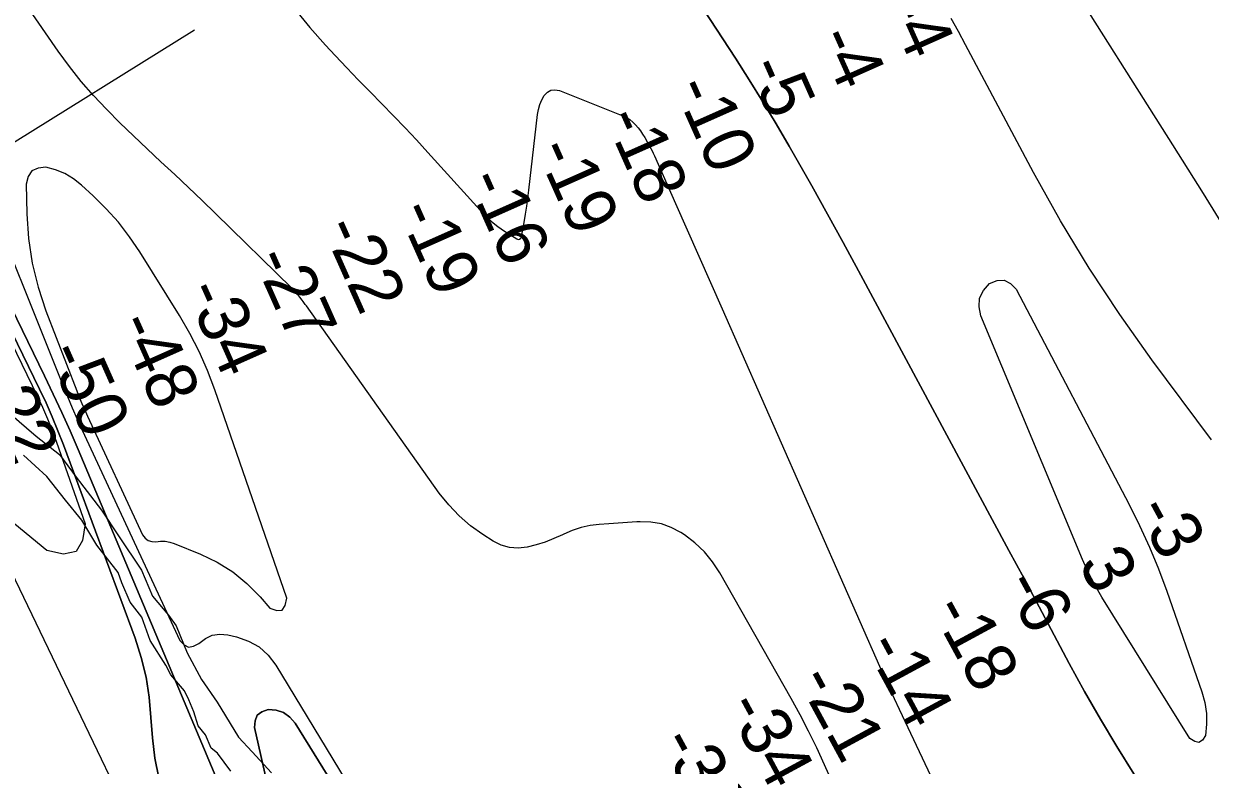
# Model space of a CAD drawing. Extents: x 3161615 to 3199515, y 867541 to 892976.
# Drawn here: x 3179855 to 3181424, y 885408 to 886389 of the extents above; entities that cross this region are included whole.
import ezdxf

# ---------------------------------------------------------------- set-up
doc = ezdxf.new("R2010")
doc.units = 0
for name, color, linetype in [('V-RIVR-EDGE', 7, 'Continuous'), ('V-RIVR-RANG', 7, 'Continuous'), ('V-TOPO-DPTH', 7, 'Continuous'), ('V-TOPO-MAJR', 7, 'Continuous'), ('V-TOPO-MINR', 7, 'Continuous')]:
    doc.layers.add(name, color=color, linetype=linetype)

msp = doc.modelspace()

# ---------------------------------------------------------------- linework, layer by layer
at = {"layer": 'V-RIVR-EDGE'}
for points in [[(3179836, 885873.9), (3179871.2, 885843.3), (3179902.2, 885819.4), (3179924, 885789.3), (3179957.8, 885745.3), (3179980.1, 885711.4), (3180010.5, 885666), (3180025.2, 885631.7), (3180046.1, 885606.4), (3180056.6, 885592.5), (3180070.8, 885556.7), (3180089.8, 885521.4), (3180110.7, 885491.3), (3180138.7, 885444.9), (3180156.8, 885425.8), (3180182.5, 885398.1)], [(3180128.6, 885400.1), (3180111, 885424), (3180102.9, 885430.7), (3180095.3, 885448.4), (3180085.3, 885460.3), (3180079.7, 885478.5), (3180073, 885494.7), (3180067.3, 885506.6), (3180049.3, 885527.7), (3180042.6, 885540.6), (3180022.2, 885573), (3180010.8, 885604.1), (3179995.6, 885623.6), (3179984.7, 885649.4), (3179979.5, 885662.8), (3179951.5, 885699.1), (3179931.5, 885732.1), (3179910.1, 885758.8), (3179885.4, 885789.9), (3179854.5, 885818.1)]]:
    msp.add_lwpolyline(points, dxfattribs=at)
at = {"layer": 'V-RIVR-RANG'}
msp.add_line((3178620.3, 885474.3), (3180080.8, 886381), dxfattribs=at)
at = {"layer": 'V-TOPO-DPTH'}
for points in [[(3181454.9, 886100.3), (3181415.1, 886164.7), (3181374.9, 886228.8), (3181228, 886461.4)], [(3181454.9, 886100.3), (3181415.1, 886164.7), (3181374.9, 886228.8), (3181228, 886461.4)], [(3180745.9, 886421.1), (3180796.2, 886343.6), (3180814.5, 886314.8), (3180832.5, 886285.9), (3180850, 886256.6), (3180867.2, 886227.1), (3180875.9, 886212), (3180897, 886174.7), (3180918, 886137.3), (3180938.6, 886099.8), (3180959.1, 886062.1), (3181157.9, 885692.3), (3181177.9, 885655), (3181197.9, 885617.6), (3181217.8, 885580.3), (3181237.7, 885542.8), (3181258, 885505.7), (3181279, 885468.9), (3181300.8, 885432.6), (3181323.3, 885396.7), (3181523.8, 885084.9)], [(3181523.8, 885084.9), (3181323.3, 885396.7), (3181300.8, 885432.6), (3181279, 885468.9), (3181258, 885505.7), (3181237.7, 885542.8), (3181217.8, 885580.3), (3181197.9, 885617.6), (3181177.9, 885655), (3181157.9, 885692.3), (3180959.1, 886062.1), (3180938.6, 886099.8), (3180918, 886137.3), (3180897, 886174.7), (3180875.9, 886212), (3180867.2, 886227.1), (3180850, 886256.6), (3180832.5, 886285.9), (3180814.5, 886314.8), (3180796.2, 886343.6), (3180745.9, 886421.1)], [(3180953.6, 885319.7), (3180914, 885408.6), (3180903.7, 885430.9), (3180893, 885453), (3180881.6, 885474.8), (3180869.8, 885496.4), (3180775.6, 885662.6), (3180766, 885677.1), (3180755.2, 885690.5), (3180742.6, 885702.2), (3180728.9, 885712.8), (3180723.9, 885716.1), (3180711.3, 885722.7), (3180698.2, 885727.6), (3180684.4, 885729.8), (3180670.2, 885730.2), (3180665.7, 885729.9), (3180653.3, 885729), (3180640.9, 885728.2), (3180628.5, 885727.4), (3180616.1, 885726.6), (3180603.9, 885725.1), (3180591.9, 885722.7), (3180580.3, 885718.8), (3180569, 885713.9), (3180567.2, 885712.9), (3180555.9, 885707.8), (3180544.5, 885703.2), (3180532.7, 885699.5), (3180520.7, 885696.5), (3180508.9, 885695.4), (3180497.3, 885696), (3180486.3, 885699.4), (3180475.5, 885704.6), (3180462.2, 885713.1), (3180445.9, 885724.9), (3180430.6, 885737.8), (3180416.9, 885752.4), (3180404.3, 885768.1), (3180228.6, 886015.8), (3180227.2, 886017.8), (3180224.3, 886021.6), (3180222.9, 886023.6), (3180220, 886027.5), (3180218.8, 886029), (3180217.5, 886030.5), (3180214.9, 886033.5), (3180213.6, 886034.9), (3180210.8, 886037.7), (3180209.4, 886039.1), (3180108.6, 886138.1), (3180090.7, 886155.4), (3180072.7, 886172.7), (3180054.5, 886189.7), (3180036.2, 886206.6), (3180018, 886223.6), (3179999.9, 886240.7), (3179982.1, 886258.2), (3179964.5, 886275.8), (3179964.3, 886276), (3179947.2, 886294.2), (3179930.7, 886313), (3179915.3, 886332.6), (3179900.5, 886352.8), (3179857.9, 886414.1)], [(3180953.6, 885319.7), (3180914, 885408.6), (3180903.7, 885430.9), (3180893, 885453), (3180881.6, 885474.8), (3180869.8, 885496.4), (3180775.6, 885662.6), (3180766, 885677.1), (3180755.2, 885690.5), (3180742.6, 885702.2), (3180728.9, 885712.8), (3180723.9, 885716.1), (3180711.3, 885722.7), (3180698.2, 885727.6), (3180684.4, 885729.8), (3180670.2, 885730.2), (3180665.7, 885729.9), (3180653.3, 885729), (3180640.9, 885728.2), (3180628.5, 885727.4), (3180616.1, 885726.6), (3180603.9, 885725.1), (3180591.9, 885722.7), (3180580.3, 885718.8), (3180569, 885713.9), (3180567.2, 885712.9), (3180555.9, 885707.8), (3180544.5, 885703.2), (3180532.7, 885699.5), (3180520.7, 885696.5), (3180508.9, 885695.4), (3180497.3, 885696), (3180486.3, 885699.4), (3180475.5, 885704.6), (3180462.2, 885713.1), (3180445.9, 885724.9), (3180430.6, 885737.8), (3180416.9, 885752.4), (3180404.3, 885768.1), (3180228.6, 886015.8), (3180227.2, 886017.8), (3180224.3, 886021.6), (3180222.9, 886023.6), (3180220, 886027.5), (3180218.8, 886029), (3180217.5, 886030.5), (3180214.9, 886033.5), (3180213.6, 886034.9), (3180210.8, 886037.7), (3180209.4, 886039.1), (3180108.6, 886138.1), (3180090.7, 886155.4), (3180072.7, 886172.7), (3180054.5, 886189.7), (3180036.2, 886206.6), (3180018, 886223.6), (3179999.9, 886240.7), (3179982.1, 886258.2), (3179964.5, 886275.8), (3179964.3, 886276), (3179947.2, 886294.2), (3179930.7, 886313), (3179915.3, 886332.6), (3179900.5, 886352.8), (3179857.9, 886414.1)], [(3180213.5, 886408.6), (3180233.3, 886384.3), (3180254.1, 886360.8), (3180266.8, 886347.2), (3180282, 886331.1), (3180297.3, 886315), (3180312.8, 886299.2), (3180328.4, 886283.4), (3180344, 886267.5), (3180359.4, 886251.6), (3180374.5, 886235.4), (3180389.5, 886219), (3180458.5, 886142.4), (3180466, 886134.8), (3180473.7, 886127.6), (3180482.1, 886121), (3180490.7, 886114.8), (3180506.8, 886104.4), (3180507.7, 886104), (3180509.7, 886103.9), (3180510.6, 886104.2), (3180512.2, 886105.5), (3180513.1, 886107.4), (3180516.6, 886126.4), (3180518.4, 886137.1), (3180520.1, 886147.7), (3180521.6, 886158.4), (3180522.9, 886169.1), (3180534.4, 886269), (3180535.6, 886275.7), (3180537.4, 886282.2), (3180540.1, 886288.4), (3180543.2, 886294.3), (3180547.4, 886298.5), (3180552.1, 886301.3), (3180557.4, 886301.8), (3180563.3, 886300.9), (3180647.4, 886267.3), (3180652, 886265), (3180656.4, 886262.4), (3180660.3, 886259.2), (3180664, 886255.5), (3180667.3, 886251.5), (3180670.4, 886247.4), (3180673.3, 886243.1), (3180676.1, 886238.6), (3180682.5, 886227.4), (3180684.3, 886224.2), (3180685.9, 886221), (3180687.5, 886217.8), (3180689, 886214.5), (3180717, 886151.4), (3180732.4, 886116.5), (3180747.8, 886081.7), (3180763.2, 886046.8), (3180778.6, 886011.9), (3180986.5, 885539), (3180992.9, 885524.7), (3180999.3, 885510.4), (3181005.9, 885496.2), (3181012.6, 885482), (3181126.2, 885242.2)], [(3180213.5, 886408.6), (3180233.3, 886384.3), (3180254.1, 886360.8), (3180266.8, 886347.2), (3180282, 886331.1), (3180297.3, 886315), (3180312.8, 886299.2), (3180328.4, 886283.4), (3180344, 886267.5), (3180359.4, 886251.6), (3180374.5, 886235.4), (3180389.5, 886219), (3180458.5, 886142.4), (3180466, 886134.8), (3180473.7, 886127.6), (3180482.1, 886121), (3180490.7, 886114.8), (3180506.8, 886104.4), (3180507.7, 886104), (3180509.7, 886103.9), (3180510.6, 886104.2), (3180512.2, 886105.5), (3180513.1, 886107.4), (3180516.6, 886126.4), (3180518.4, 886137.1), (3180520.1, 886147.7), (3180521.6, 886158.4), (3180522.9, 886169.1), (3180534.4, 886269), (3180535.6, 886275.7), (3180537.4, 886282.2), (3180540.1, 886288.4), (3180543.2, 886294.3), (3180547.4, 886298.5), (3180552.1, 886301.3), (3180557.4, 886301.8), (3180563.3, 886300.9), (3180647.4, 886267.3), (3180652, 886265), (3180656.4, 886262.4), (3180660.3, 886259.2), (3180664, 886255.5), (3180667.3, 886251.5), (3180670.4, 886247.4), (3180673.3, 886243.1), (3180676.1, 886238.6), (3180682.5, 886227.4), (3180684.3, 886224.2), (3180685.9, 886221), (3180687.5, 886217.8), (3180689, 886214.5), (3180717, 886151.4), (3180732.4, 886116.5), (3180747.8, 886081.7), (3180763.2, 886046.8), (3180778.6, 886011.9), (3180986.5, 885539), (3180992.9, 885524.7), (3180999.3, 885510.4), (3181005.9, 885496.2), (3181012.6, 885482), (3181126.2, 885242.2)], [(3179792.8, 886194), (3179906.4, 885910.8), (3179912.6, 885895.8), (3179918.9, 885880.9), (3179925.5, 885866.1), (3179932.2, 885851.3), (3180061.3, 885573.1), (3180066.9, 885567.4), (3180072.9, 885564.4), (3180079.5, 885565.4), (3180086.6, 885569.1), (3180095, 885575.5), (3180104.1, 885580), (3180114.1, 885581.3), (3180124.7, 885580.7), (3180136.3, 885578), (3180151.9, 885572.3), (3180166.1, 885564.5), (3180178, 885553.6), (3180188.3, 885540.5), (3180396.7, 885196.4)], [(3179792.8, 886194), (3179906.4, 885910.8), (3179912.6, 885895.8), (3179918.9, 885880.9), (3179925.5, 885866.1), (3179932.2, 885851.3), (3180061.3, 885573.1), (3180066.9, 885567.4), (3180072.9, 885564.4), (3180079.5, 885565.4), (3180086.6, 885569.1), (3180095, 885575.5), (3180104.1, 885580), (3180114.1, 885581.3), (3180124.7, 885580.7), (3180136.3, 885578), (3180151.9, 885572.3), (3180166.1, 885564.5), (3180178, 885553.6), (3180188.3, 885540.5), (3180396.7, 885196.4)], [(3179786.6, 886119.8), (3179882.3, 885923.4), (3179893.9, 885899.2), (3179905.2, 885874.8), (3179916.1, 885850.3), (3179926.7, 885825.6), (3180219.8, 885128.3)], [(3180219.8, 885128.3), (3179926.7, 885825.6), (3179916.1, 885850.3), (3179905.2, 885874.8), (3179893.9, 885899.2), (3179882.3, 885923.4), (3179786.6, 886119.8)], [(3180033.6, 885391.1), (3180028.4, 885417.5), (3180025.1, 885444.2), (3180023, 885471.2), (3180020.7, 885498), (3180016.6, 885524.5), (3180010.1, 885550.5), (3180002, 885576.1), (3179907.3, 885832), (3179900.1, 885850.7), (3179892.5, 885869.2), (3179884.3, 885887.5), (3179875.8, 885905.7), (3179802.2, 886056.6)], [(3180033.6, 885391.1), (3180028.4, 885417.5), (3180025.1, 885444.2), (3180023, 885471.2), (3180020.7, 885498), (3180016.6, 885524.5), (3180010.1, 885550.5), (3180002, 885576.1), (3179907.3, 885832), (3179900.1, 885850.7), (3179892.5, 885869.2), (3179884.3, 885887.5), (3179875.8, 885905.7), (3179802.2, 886056.6)], [(3180237.5, 885114.6), (3180160.1, 885457.7), (3180160.8, 885466.7), (3180163.6, 885474), (3180169.8, 885478.8), (3180178.2, 885481.9), (3180188.8, 885480.8), (3180198.5, 885477.7), (3180206.6, 885471.7), (3180213.7, 885463.7), (3180376.2, 885201.8)], [(3180376.2, 885201.8), (3180213.7, 885463.7), (3180206.6, 885471.7), (3180198.5, 885477.7), (3180188.8, 885480.8), (3180178.2, 885481.9), (3180169.8, 885478.8), (3180163.6, 885474), (3180160.8, 885466.7), (3180160.1, 885457.7), (3180237.5, 885114.6)]]:
    msp.add_lwpolyline(points, dxfattribs=at)
at = {"layer": 'V-TOPO-MAJR'}
msp.add_lwpolyline([(3180086.9, 885955.3), (3180074.4, 885979.5), (3180060.7, 886003.2), (3180008.4, 886087.3), (3179994.8, 886107.3), (3179980.2, 886126.5), (3179964, 886144.4), (3179946.8, 886161.4), (3179931.1, 886175.8), (3179920.4, 886184), (3179909.2, 886190.9), (3179896.9, 886195.7), (3179884, 886199.3), (3179873.7, 886198.1), (3179865.6, 886194.4), (3179860.6, 886186.9), (3179857.8, 886176.9), (3179858.7, 886137.8), (3179861.2, 886104.9), (3179865.9, 886072.4), (3179874, 886040.6), (3179884.2, 886009.2), (3179924.9, 885903.5), (3179928.3, 885895), (3179931.8, 885886.6), (3179935.4, 885878.2), (3179939.2, 885869.9), (3180012, 885713), (3180015.3, 885708.6), (3180019.3, 885705.4), (3180024.2, 885704), (3180029.7, 885703.8), (3180035.9, 885704.4), (3180041.9, 885704.3), (3180047.9, 885703.2), (3180053.8, 885701.4), (3180088.5, 885687.5), (3180110.6, 885676.7), (3180131.3, 885664), (3180150, 885648.4), (3180167.3, 885631), (3180180.1, 885616), (3180189.5, 885612.7), (3180196.7, 885613.2), (3180200.8, 885619.2), (3180202.7, 885629), (3180107.6, 885904.8), (3180097.8, 885930.3), (3180086.9, 885955.3)], dxfattribs=at)
at = {"layer": 'V-TOPO-MINR'}
for points in [[(3181454.9, 886100.3), (3181415.1, 886164.7), (3181374.9, 886228.8), (3181228, 886461.4)], [(3181523.8, 885084.9), (3181323.3, 885396.7), (3181300.8, 885432.6), (3181279, 885468.9), (3181258, 885505.7), (3181237.7, 885542.8), (3181217.8, 885580.3), (3181197.9, 885617.6), (3181177.9, 885655), (3181157.9, 885692.3), (3180959.1, 886062.1), (3180938.6, 886099.8), (3180918, 886137.3), (3180897, 886174.7), (3180875.9, 886212), (3180867.2, 886227.1), (3180850, 886256.6), (3180832.5, 886285.9), (3180814.5, 886314.8), (3180796.2, 886343.6), (3180745.9, 886421.1)], [(3180953.6, 885319.7), (3180914, 885408.6), (3180903.7, 885430.9), (3180893, 885453), (3180881.6, 885474.8), (3180869.8, 885496.4), (3180775.6, 885662.6), (3180766, 885677.1), (3180755.2, 885690.5), (3180742.6, 885702.2), (3180728.9, 885712.8), (3180723.9, 885716.1), (3180711.3, 885722.7), (3180698.2, 885727.6), (3180684.4, 885729.8), (3180670.2, 885730.2), (3180665.7, 885729.9), (3180653.3, 885729), (3180640.9, 885728.2), (3180628.5, 885727.4), (3180616.1, 885726.6), (3180603.9, 885725.1), (3180591.9, 885722.7), (3180580.3, 885718.8), (3180569, 885713.9), (3180567.2, 885712.9), (3180555.9, 885707.8), (3180544.5, 885703.2), (3180532.7, 885699.5), (3180520.7, 885696.5), (3180508.9, 885695.4), (3180497.3, 885696), (3180486.3, 885699.4), (3180475.5, 885704.6), (3180462.2, 885713.1), (3180445.9, 885724.9), (3180430.6, 885737.8), (3180416.9, 885752.4), (3180404.3, 885768.1), (3180228.6, 886015.8), (3180227.2, 886017.8), (3180224.3, 886021.6), (3180222.9, 886023.6), (3180220, 886027.5), (3180218.8, 886029), (3180217.5, 886030.5), (3180214.9, 886033.5), (3180213.6, 886034.9), (3180210.8, 886037.7), (3180209.4, 886039.1), (3180108.6, 886138.1), (3180090.7, 886155.4), (3180072.7, 886172.7), (3180054.5, 886189.7), (3180036.2, 886206.6), (3180018, 886223.6), (3179999.9, 886240.7), (3179982.1, 886258.2), (3179964.5, 886275.8), (3179964.3, 886276), (3179947.2, 886294.2), (3179930.7, 886313), (3179915.3, 886332.6), (3179900.5, 886352.8), (3179857.9, 886414.1)], [(3180213.5, 886408.6), (3180233.3, 886384.3), (3180254.1, 886360.8), (3180266.8, 886347.2), (3180282, 886331.1), (3180297.3, 886315), (3180312.8, 886299.2), (3180328.4, 886283.4), (3180344, 886267.5), (3180359.4, 886251.6), (3180374.5, 886235.4), (3180389.5, 886219), (3180458.5, 886142.4), (3180466, 886134.8), (3180473.7, 886127.6), (3180482.1, 886121), (3180490.7, 886114.8), (3180506.8, 886104.4), (3180507.7, 886104), (3180509.7, 886103.9), (3180510.6, 886104.2), (3180512.2, 886105.5), (3180513.1, 886107.4), (3180516.6, 886126.4), (3180518.4, 886137.1), (3180520.1, 886147.7), (3180521.6, 886158.4), (3180522.9, 886169.1), (3180534.4, 886269), (3180535.6, 886275.7), (3180537.4, 886282.2), (3180540.1, 886288.4), (3180543.2, 886294.3), (3180547.4, 886298.5), (3180552.1, 886301.3), (3180557.4, 886301.8), (3180563.3, 886300.9), (3180647.4, 886267.3), (3180652, 886265), (3180656.4, 886262.4), (3180660.3, 886259.2), (3180664, 886255.5), (3180667.3, 886251.5), (3180670.4, 886247.4), (3180673.3, 886243.1), (3180676.1, 886238.6), (3180682.5, 886227.4), (3180684.3, 886224.2), (3180685.9, 886221), (3180687.5, 886217.8), (3180689, 886214.5), (3180717, 886151.4), (3180732.4, 886116.5), (3180747.8, 886081.7), (3180763.2, 886046.8), (3180778.6, 886011.9), (3180986.5, 885539), (3180992.9, 885524.7), (3180999.3, 885510.4), (3181005.9, 885496.2), (3181012.6, 885482), (3181126.2, 885242.2)], [(3181425.7, 885838.7), (3181347.1, 885944.6), (3181304.7, 886004.5), (3181264.1, 886065.6), (3181226.3, 886128.4), (3181190.4, 886192.4), (3181100.5, 886361.2), (3181091, 886378.8), (3181081.3, 886396.3)], [(3179792.8, 886194), (3179906.4, 885910.8), (3179912.6, 885895.8), (3179918.9, 885880.9), (3179925.5, 885866.1), (3179932.2, 885851.3), (3180061.3, 885573.1), (3180066.9, 885567.4), (3180072.9, 885564.4), (3180079.5, 885565.4), (3180086.6, 885569.1), (3180095, 885575.5), (3180104.1, 885580), (3180114.1, 885581.3), (3180124.7, 885580.7), (3180136.3, 885578), (3180151.9, 885572.3), (3180166.1, 885564.5), (3180178, 885553.6), (3180188.3, 885540.5), (3180396.7, 885196.4)], [(3180219.8, 885128.3), (3179926.7, 885825.6), (3179916.1, 885850.3), (3179905.2, 885874.8), (3179893.9, 885899.2), (3179882.3, 885923.4), (3179786.6, 886119.8)], [(3179802.2, 886056.6), (3179875.8, 885905.7), (3179884.3, 885887.5), (3179892.5, 885869.2), (3179900.1, 885850.7), (3179907.3, 885832), (3180002, 885576.1), (3180010.1, 885550.5), (3180016.6, 885524.5), (3180020.7, 885498), (3180023, 885471.2), (3180025.1, 885444.2), (3180028.4, 885417.5), (3180033.6, 885391.1)], [(3181419.3, 885476.6), (3181419.4, 885462.1), (3181418.1, 885447.4), (3181413.9, 885441.3), (3181409.2, 885438.1), (3181403.6, 885439.2), (3181397.4, 885443.2), (3181280.8, 885630.5), (3181273.7, 885642.6), (3181267, 885654.9), (3181260.8, 885667.5), (3181255.1, 885680.3), (3181120.7, 886002.5), (3181118.4, 886014.7), (3181119.1, 886026.1), (3181124.2, 886036.3), (3181132.2, 886045.7), (3181142.3, 886049.5), (3181151.7, 886050), (3181160.1, 886045.6), (3181167.6, 886037.8), (3181316.8, 885753.1), (3181330.7, 885725.1), (3181343.8, 885696.6), (3181355.6, 885667.7), (3181366.6, 885638.3), (3181413.1, 885505.3), (3181416.9, 885491), (3181419.3, 885476.6)], [(3179810.8, 886023.5), (3179872.6, 885896.8), (3179879.6, 885881.7), (3179886.3, 885866.5), (3179892.4, 885851), (3179898.2, 885835.4), (3179935.9, 885727.4), (3179932.7, 885705.2), (3179924, 885690.6), (3179907.4, 885687.5), (3179885.4, 885692), (3179800.2, 885761.9)], [(3179794.5, 885754.3), (3180130.6, 885055.5)], [(3180376.2, 885201.8), (3180213.7, 885463.7), (3180206.6, 885471.7), (3180198.5, 885477.7), (3180188.8, 885480.8), (3180178.2, 885481.9), (3180169.8, 885478.8), (3180163.6, 885474), (3180160.8, 885466.7), (3180160.1, 885457.7), (3180237.5, 885114.6)]]:
    msp.add_lwpolyline(points, dxfattribs=at)

# ---------------------------------------------------------------- texts
at = {"layer": 'V-RIVR-RANG'}
for s, rotation, p in [('-4', 293.975, (3180994.6, 886411.5)), ('-4', 293.975, (3180903.2, 886371)), ('-5', 293.975, (3180811, 886332.1)), ('-10', 293.975, (3180713.7, 886304.9)), ('-18', 293.975, (3180622.4, 886264.1)), ('-19', 293.975, (3180531.3, 886222.8)), ('-16', 293.975, (3180439.8, 886182.5)), ('-19', 293.975, (3180348.5, 886141.8)), ('-22', 293.975, (3180249, 886119.3)), ('-27', 293.975, (3180157.6, 886078.8)), ('-34', 293.975, (3180067.2, 886036.1)), ('-48', 293.975, (3179976.9, 885992.9)), ('-50', 293.975, (3179884.5, 885954.5)), ('22', 293.975, (3179802.7, 885892.5)), ('-3', 298.4617, (3181324.2, 885745.5)), ('3', 298.4617, (3181248.8, 885674.7)), ('-6', 298.4617, (3181149.7, 885647.6)), ('-18', 298.4617, (3181054.2, 885614)), ('-14', 298.4617, (3180966.6, 885565.8)), ('-21', 298.4617, (3180877.1, 885521.1)), ('-34', 298.4617, (3180782.3, 885486.1)), ('-36', 298.4617, (3180694.2, 885438.8))]:
    msp.add_text(s, height=67, rotation=rotation, dxfattribs=at).set_placement(p)

doc.saveas('drawing.dxf')
